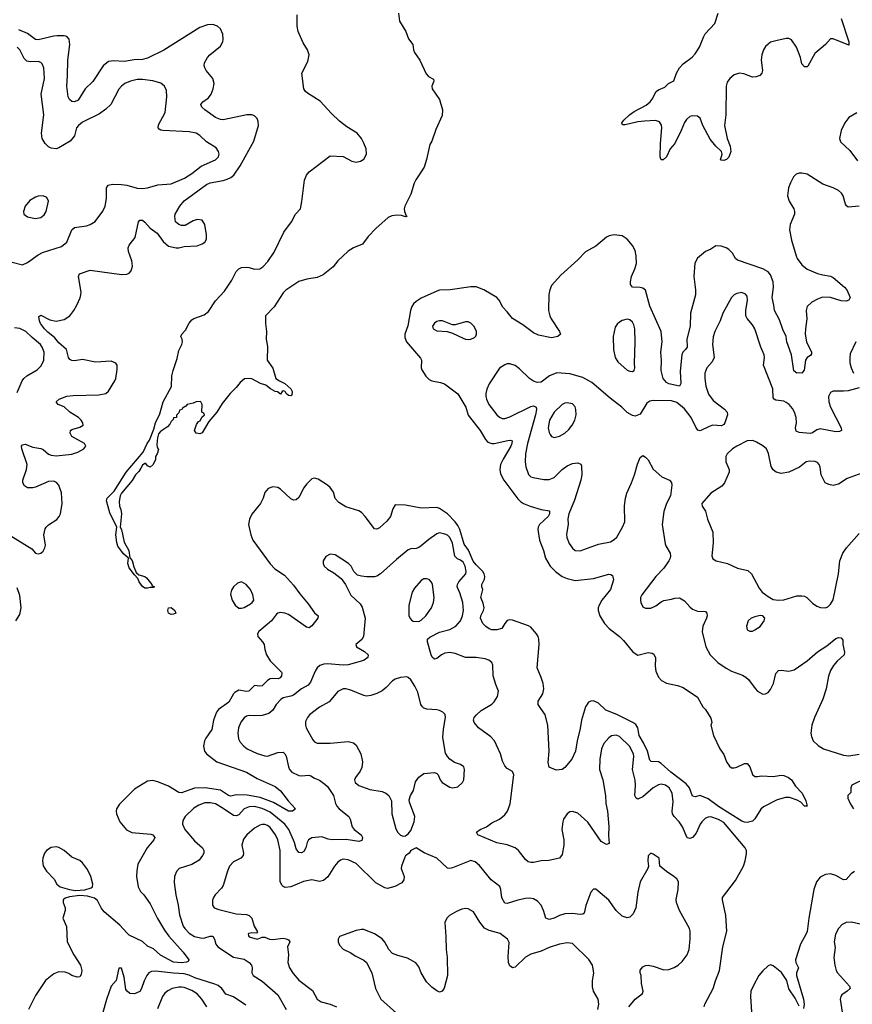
# Model space of a CAD drawing. Header units: inches. Extents: x 1771504 to 1971212, y 471788 to 643615.
# Tile 416 of 587: x 1841369 to 1847757, y 610810 to 618360. Entities that reach past the tile are written whole.
import ezdxf

# ---------------------------------------------------------------- set-up
doc = ezdxf.new("R2010")
doc.units = ezdxf.units.IN
doc.header["$MEASUREMENT"] = 0
doc.layers.add('B8641', color=7, linetype='Continuous')

msp = doc.modelspace()

# ---------------------------------------------------------------- linework, layer by layer
at = {"layer": 'B8641', "color": 5}
for points, elevation in [([(1844274.7, 618410), (1844284, 618350), (1844330.9, 618270), (1844352.4, 618212.4), (1844386, 618170), (1844390.1, 618130), (1844398.8, 618110), (1844438.9, 618050), (1844486.2, 617946.2), (1844504.6, 617924.6), (1844543.8, 617903.8), (1844546.4, 617890), (1844531.7, 617850), (1844534.5, 617830), (1844590, 617747.9), (1844612.7, 617670), (1844610, 617624.7), (1844562.2, 617517.8), (1844530.4, 617429.6), (1844515.4, 617404.6), (1844490, 617288.3), (1844470.8, 617230), (1844406.8, 617133.2), (1844394.4, 617105.6), (1844370, 617022.9), (1844323.3, 616930), (1844317.5, 616910), (1844320.8, 616890), (1844335.1, 616855.1), (1844342, 616850), (1844330, 616847.5), (1844298.3, 616858.3), (1844262.5, 616862.5), (1844223.4, 616856.6), (1844196.7, 616843.3), (1844101.5, 616758.5), (1844043.1, 616696.9), (1843999.9, 616640.1), (1843930, 616611.5), (1843890, 616584.2), (1843810.8, 616510), (1843774, 616466), (1843696.7, 616403.3), (1843650, 616383.2), (1843570.6, 616370), (1843510, 616351.5), (1843410, 616285.7), (1843390, 616264.8), (1843320.3, 616159.7), (1843254.3, 616090), (1843254.5, 616030), (1843263, 615970), (1843260.7, 615910), (1843270, 615854), (1843267.7, 615750), (1843310, 615687.3), (1843334.8, 615610), (1843361, 615590), (1843402.8, 615570), (1843450, 615530.4), (1843459.3, 615510), (1843458, 615482), (1843450, 615475.3), (1843430, 615479), (1843412.9, 615492.9), (1843406, 615510), (1843390, 615515.3), (1843382, 615510), (1843370, 615489.2), (1843346.3, 615506.3), (1843330, 615509.5), (1843293.2, 615530), (1843257.2, 615557.2), (1843215.3, 615570), (1843150, 615605.1), (1843130, 615609.7), (1843094.7, 615605.3), (1843061.4, 615578.6), (1843030, 615539.3), (1842984.9, 615495.1), (1842923, 615417), (1842882.6, 615350), (1842819.8, 615280.2), (1842770, 615193.2), (1842750, 615184.8), (1842722.7, 615190), (1842709, 615211), (1842724.7, 615255.3), (1842742, 615278), (1842754.6, 615285.4), (1842767.3, 615312.7), (1842786, 615330), (1842782, 615342), (1842766, 615350), (1842768, 615410), (1842758, 615430), (1842752.3, 615432.3), (1842722, 615430), (1842701, 615419), (1842654, 615410), (1842643.6, 615396.4), (1842618, 615382), (1842614, 615370), (1842594, 615366), (1842590, 615346), (1842572.7, 615327.3), (1842571.1, 615308.9), (1842550, 615306), (1842546.4, 615293.6), (1842530, 615278), (1842521, 615259), (1842502.4, 615237.6), (1842450, 615202.5), (1842435, 615185), (1842425.8, 615154.2), (1842421.5, 615101.5), (1842423.4, 615083.4), (1842434.8, 615065.2), (1842424.7, 615030), (1842412, 615010), (1842411.1, 614988.9), (1842392, 614950), (1842370, 614928), (1842350, 614938), (1842336, 614956), (1842330, 614957.2), (1842310, 614945.2), (1842299.3, 614920.7), (1842283.4, 614896.6), (1842257, 614870), (1842233.1, 614826.9), (1842150, 614729.3), (1842140.3, 614710), (1842133.3, 614666.7), (1842135.2, 614630), (1842144.5, 614604.5), (1842149.1, 614570), (1842140.7, 614470), (1842150.4, 614450.4), (1842170, 614354.8), (1842207.2, 614290), (1842213.2, 614233.2), (1842232.7, 614212.7), (1842244.9, 614164.9), (1842262.4, 614122.4), (1842282.6, 614102.6), (1842330.3, 614090.3), (1842341.4, 614081.4), (1842382, 614030), (1842382.5, 614022.5), (1842402, 614010), (1842394, 614006), (1842370, 614007.3), (1842350, 614000.7), (1842330, 614001.6), (1842310, 614014.5), (1842285.7, 614050), (1842275.6, 614075.6), (1842250, 614102.7), (1842210, 614158), (1842198, 614190), (1842204, 614230), (1842164.2, 614264.2), (1842122, 614322), (1842113.7, 614350), (1842107.1, 614410), (1842114, 614470), (1842060, 614580), (1842034.3, 614670), (1842041.3, 614690), (1842094.4, 614745.6), (1842186.5, 614890), (1842316.7, 615043.3), (1842347.1, 615110), (1842364.4, 615135.6), (1842398.4, 615221.6), (1842410, 615268), (1842443, 615337), (1842470.8, 615429.2), (1842532.5, 615547.5), (1842537.2, 615630), (1842546.3, 615670), (1842578, 615762), (1842590, 615822.8), (1842614, 615870), (1842619, 615890), (1842615.3, 615910), (1842604, 615930), (1842614, 615950), (1842641.6, 615978.4), (1842670, 616034), (1842690, 616059.3), (1842703.7, 616070), (1842783.2, 616096.8), (1842818.5, 616121.5), (1842870, 616203.6), (1842940.7, 616279.3), (1842995.9, 616364.1), (1843029.4, 616430), (1843050, 616450.6), (1843070, 616459.1), (1843110, 616462), (1843130, 616460.7), (1843170, 616446.4), (1843210, 616450.2), (1843235, 616465), (1843272.9, 616507.1), (1843321.4, 616578.6), (1843395.8, 616730), (1843455.3, 616810), (1843484.2, 616870), (1843522, 616910), (1843534.5, 616965.5), (1843554.2, 617130), (1843570, 617168.2), (1843590, 617193.1), (1843750, 617316.4), (1843850, 617311.1), (1843916.2, 617276.2), (1843950, 617267.6), (1843984.5, 617275.5), (1844009.6, 617290), (1844030.8, 617330), (1844026.3, 617370), (1844010, 617412.7), (1843990, 617449.5), (1843958.7, 617490), (1843879.8, 617539.8), (1843822.8, 617582.8), (1843760, 617640), (1843675.3, 617735.3), (1843576.8, 617796.8), (1843561.6, 617810), (1843550, 617829.3), (1843534.5, 617950), (1843579.9, 618040.1), (1843588.8, 618090), (1843575.8, 618130), (1843544.2, 618184.2), (1843505.7, 618270), (1843498.7, 618310), (1843497.8, 618397.8)], 380), ([(1847671.6, 618370), (1847730.4, 618189.6), (1847730, 618164), (1847610, 618214.5), (1847590, 618212.7), (1847550.3, 618169.7), (1847470, 618100.9), (1847415.6, 618004.4), (1847410, 617999.3), (1847390, 617999), (1847370, 618022), (1847359.7, 618070), (1847328.5, 618148.5), (1847290, 618206), (1847270, 618216), (1847250, 618217.2), (1847170, 618199.5), (1847130, 618187), (1847110, 618174), (1847090, 618155.1), (1847074.4, 618130), (1847061.6, 618090), (1847057.1, 618050), (1847066.8, 617970), (1847062.8, 617950), (1847047.9, 617932.1), (1847018, 617922), (1846990, 617920.7), (1846925.5, 617945.5), (1846890, 617951.1), (1846850, 617936.9), (1846817.6, 617910), (1846797.4, 617882.6), (1846788, 617850), (1846785.4, 617630), (1846775.6, 617550), (1846796.5, 617450), (1846818.4, 617390), (1846823.6, 617350), (1846810, 617305.2), (1846790.5, 617289.5), (1846770, 617281.2), (1846750, 617282), (1846746.6, 617286.6), (1846757.2, 617330), (1846753.2, 617350), (1846710, 617389.6), (1846665.2, 617445.2), (1846609.7, 617550), (1846590, 617604), (1846570, 617620.9), (1846530, 617623.6), (1846510, 617617.6), (1846484.4, 617595.6), (1846468.1, 617571.9), (1846444.2, 617510), (1846395.2, 617410), (1846360.3, 617370), (1846330, 617309.3), (1846306.3, 617286.3), (1846290, 617285.2), (1846281.6, 617310), (1846284, 617410), (1846294.5, 617530), (1846291.8, 617551.8), (1846276.2, 617576.2), (1846246.8, 617586.8), (1846163.1, 617583.1), (1846110, 617577.2), (1846012.9, 617552.9), (1845994.6, 617554.6), (1845989.3, 617570), (1846003.7, 617590), (1846046.6, 617630), (1846083, 617657), (1846174.1, 617705.9), (1846206, 617730), (1846221.3, 617750), (1846251.2, 617808.8), (1846270, 617821.6), (1846318, 617842), (1846345.2, 617870), (1846387.7, 617892.3), (1846408, 617950), (1846429.8, 617990.2), (1846457.8, 618022.2), (1846527.8, 618072.2), (1846550, 618098.4), (1846583.1, 618150), (1846613.9, 618226.1), (1846628.8, 618251.2), (1846700.7, 618330), (1846726.3, 618410)], 380), ([(1841301.4, 614401.4), (1841462, 614302), (1841490, 614270.4), (1841510, 614264.2), (1841530, 614270.3), (1841550, 614284.9), (1841562.7, 614310), (1841566.4, 614330), (1841554.5, 614410), (1841564.1, 614455.9), (1841571.4, 614470), (1841590, 614487.2), (1841652.9, 614527.1), (1841672.1, 614550), (1841681.2, 614570), (1841695.4, 614650), (1841690, 614733.2), (1841669.8, 614790), (1841651.7, 614811.7), (1841630, 614822.2), (1841590, 614820.2), (1841490, 614774.6), (1841470, 614769.9), (1841430, 614769.8), (1841406, 614786), (1841394, 614810), (1841393.7, 614830), (1841420.4, 614910), (1841425.6, 614950), (1841384.4, 615070), (1841383, 615090), (1841390, 615100.5), (1841410, 615105.3), (1841470, 615082.2), (1841531.8, 615071.8), (1841550, 615064), (1841590, 615029.4), (1841610, 615021.6), (1841650, 615016.8), (1841770, 615028.2), (1841816.3, 615043.7), (1841861.3, 615070), (1841877.6, 615090), (1841866.9, 615110), (1841770, 615164), (1841755.3, 615190), (1841759.6, 615210), (1841770, 615218), (1841830, 615234.9), (1841857, 615250), (1841852.8, 615270), (1841841.1, 615290), (1841819.7, 615310), (1841754.3, 615350), (1841710, 615391.2), (1841665.2, 615410), (1841649.3, 615430), (1841672.3, 615450), (1841730, 615472.6), (1841778.5, 615478.5), (1841975.3, 615484.7), (1842030, 615494.8), (1842050, 615511), (1842099.5, 615590), (1842107, 615610), (1842118, 615678), (1842117.2, 615710), (1842106.8, 615726.8), (1842070, 615742.9), (1841950, 615735.1), (1841850, 615753.6), (1841790, 615744.6), (1841770, 615746.3), (1841754.2, 615754.2), (1841742.9, 615770), (1841727, 615830), (1841670, 615882.9), (1841639.8, 615919.8), (1841583.9, 615963.9), (1841560.5, 615990), (1841529.1, 616030), (1841520.3, 616050), (1841514.8, 616085.2), (1841530, 616095.8), (1841599.7, 616059.7), (1841650, 616049.4), (1841710, 616061.5), (1841754, 616090), (1841785.6, 616130), (1841807.8, 616170), (1841833.4, 616226.6), (1841838.9, 616250), (1841841.1, 616270), (1841820.4, 616390), (1841827.7, 616412.3), (1841910, 616440.3), (1842150, 616406.4), (1842190, 616408.4), (1842210, 616415.5), (1842225.3, 616434.7), (1842233.5, 616470), (1842229.7, 616510.3), (1842202.8, 616582.8), (1842201, 616610), (1842210, 616630.4), (1842254.3, 616690), (1842280.5, 616810), (1842290, 616823), (1842310, 616823.7), (1842330, 616807.2), (1842370, 616760.9), (1842423.6, 616723.6), (1842470, 616660.7), (1842510, 616624), (1842570, 616610.8), (1842590, 616610.8), (1842630, 616620.7), (1842730, 616627.3), (1842770, 616640.5), (1842790, 616653.4), (1842802.3, 616677.7), (1842802.6, 616710), (1842789.6, 616789.6), (1842770, 616824), (1842730, 616829.2), (1842701.1, 616818.9), (1842637.3, 616782.7), (1842610, 616781.2), (1842589.5, 616789.5), (1842565.2, 616810), (1842558, 616850), (1842562.9, 616870), (1842597.6, 616930), (1842630, 616972.2), (1842802.8, 617097.2), (1842830, 617110.1), (1842930, 617128.5), (1842961.4, 617138.6), (1842989.1, 617150.9), (1843011.8, 617168.2), (1843059.6, 617240.4), (1843164.6, 617430), (1843199.8, 617550), (1843198.9, 617578.9), (1843190, 617602.9), (1843170, 617622.4), (1843150, 617631.8), (1843111.6, 617631.6), (1842930, 617592.9), (1842910, 617594), (1842870, 617611.1), (1842789.6, 617670), (1842767.3, 617690), (1842761.7, 617701.7), (1842758.7, 617710), (1842773, 617730), (1842817.6, 617762.4), (1842837.7, 617790), (1842853.7, 617830), (1842860.4, 617870), (1842850.6, 617910.6), (1842800.4, 617970), (1842788.6, 617990), (1842784.5, 618010), (1842787.8, 618030), (1842809.8, 618070), (1842827.6, 618090), (1842910, 618157.6), (1842927.3, 618190), (1842930.9, 618210), (1842928.4, 618250), (1842909.7, 618290), (1842885.6, 618310), (1842850, 618324.5), (1842810, 618321.2), (1842750, 618299.3), (1842474.2, 618125.8), (1842350, 618065), (1842310, 618055.6), (1842247.7, 618052.3), (1842170, 618039.3), (1842090, 618045.1), (1842050, 618039.6), (1842010, 618005.6), (1841930, 617887.6), (1841872.4, 617830), (1841816.5, 617743.5), (1841790, 617731.6), (1841770, 617733.6), (1841750, 617749.5), (1841740.4, 617770), (1841730.6, 617850), (1841736.8, 617930), (1841737.9, 618050), (1841754.1, 618170), (1841749.7, 618210), (1841730, 618231.5), (1841710, 618235.8), (1841656.2, 618236.2), (1841630, 618234.2), (1841510, 618206.8), (1841490, 618208), (1841430, 618253.7), (1841363.1, 618283.1)], 420), ([(1841310, 616500.3), (1841390, 616479.3), (1841430, 616498.4), (1841510, 616556.9), (1841543.9, 616576.1), (1841690, 616620.8), (1841730, 616654.9), (1841770, 616748.2), (1841790, 616767.2), (1841881, 616779), (1841910.9, 616789.1), (1841947.7, 616812.3), (1842007.3, 616892.7), (1842025.1, 616930), (1842033.8, 616990), (1842034.8, 617070), (1842047.3, 617092.7), (1842080.9, 617099.1), (1842150, 617096.5), (1842190.9, 617090.9), (1842270, 617069.1), (1842310, 617066.2), (1842350, 617071), (1842430, 617093.1), (1842530, 617102.7), (1842634, 617146), (1842690, 617180.6), (1842762.1, 617237.9), (1842870, 617286.2), (1842894.8, 617310), (1842899.8, 617330), (1842895.3, 617350), (1842876.9, 617376.9), (1842803.3, 617423.3), (1842750, 617472.8), (1842722.7, 617490), (1842670, 617499.8), (1842468, 617510), (1842452.2, 617512.2), (1842440, 617520), (1842431.5, 617530), (1842433.6, 617553.6), (1842484.2, 617650), (1842497.7, 617770), (1842496.4, 617816.4), (1842479.5, 617850), (1842452.4, 617872.4), (1842390, 617891.1), (1842310, 617901.5), (1842270, 617901), (1842218.8, 617890), (1842176.3, 617870), (1842150, 617851.3), (1842130, 617826.6), (1842068.9, 617710), (1842030, 617673.5), (1841981.7, 617638.3), (1841850, 617573.5), (1841820.3, 617550), (1841805.2, 617530), (1841788.9, 617470), (1841755.3, 617430), (1841670, 617376.9), (1841650, 617371.2), (1841610, 617375.8), (1841590, 617386.3), (1841564.2, 617410), (1841541.6, 617450), (1841537.6, 617470), (1841536.2, 617490), (1841555.1, 617630), (1841533.5, 617790), (1841559.8, 617910), (1841555.1, 617990), (1841540.8, 618020.8), (1841530, 618032.8), (1841510, 618039.1), (1841450, 618037.3), (1841423.5, 618043.5), (1841403.9, 618063.9), (1841370.3, 618130.3), (1841350, 618149.8)], 440), ([(1847790, 617646), (1847730.5, 617610), (1847698.7, 617570), (1847670.5, 617510.5), (1847657.6, 617450), (1847664.8, 617424.8), (1847738.5, 617358.5), (1847797, 617277)], 420), ([(1847810, 616929.7), (1847724, 616924), (1847712.1, 616932.1), (1847705, 616945), (1847686.4, 617010), (1847673.5, 617030), (1847651.2, 617050), (1847610, 617070.8), (1847530, 617099.8), (1847410, 617175.4), (1847370, 617184), (1847350, 617183), (1847325.2, 617174.8), (1847304.2, 617155.8), (1847281.1, 617110), (1847266.3, 617070), (1847260.3, 617010), (1847272, 616970), (1847307.4, 616910), (1847314, 616890), (1847312.6, 616870), (1847278.6, 616790), (1847275.9, 616750), (1847290.9, 616670.9), (1847324.8, 616550), (1847334.6, 616530), (1847370, 616480.7), (1847410, 616447.3), (1847490, 616414.1), (1847530, 616403), (1847590, 616394.7), (1847610, 616383.6), (1847697, 616310), (1847714, 616290), (1847739.1, 616230), (1847730.6, 616210), (1847710, 616201.3), (1847670, 616203.5), (1847590, 616230.7), (1847528.6, 616231.4), (1847490, 616217.7), (1847446.3, 616193.7), (1847410, 616160.9), (1847401.5, 616130), (1847406.8, 616066.8), (1847396.2, 615990), (1847395.8, 615950), (1847404.9, 615890), (1847442.6, 615810), (1847443, 615797), (1847435.2, 615784.8), (1847409.1, 615770.9), (1847396.5, 615750), (1847388, 615672), (1847370.5, 615649.5), (1847350, 615652.7), (1847330, 615649.6), (1847308.4, 615668.4), (1847289.8, 615790), (1847254.8, 615890), (1847248.9, 615930), (1847223.7, 615983.7), (1847198.6, 616058.6), (1847159.4, 616130), (1847155.7, 616170), (1847140.6, 616230), (1847151, 616310), (1847149.9, 616349.9), (1847130, 616403.5), (1847110, 616426.2), (1847070, 616449.8), (1846876.3, 616516.3), (1846860.3, 616530), (1846836.8, 616570), (1846810, 616598.8), (1846790, 616610.8), (1846750, 616624.2), (1846710, 616625.1), (1846670, 616599.7), (1846630, 616581.7), (1846570, 616531.1), (1846547.7, 616492.3), (1846540.2, 616390), (1846553.1, 616290), (1846553.4, 616250), (1846514.9, 616110), (1846512.4, 616010), (1846487.2, 615910), (1846490.2, 615850), (1846478, 615830), (1846456.5, 615810), (1846449.3, 615790), (1846435.2, 615664.8), (1846440.2, 615570), (1846430.2, 615549.8), (1846350, 615569.2), (1846330, 615578.6), (1846305.6, 615610), (1846290.6, 615670.6), (1846291.6, 615750), (1846287.1, 615810), (1846296.6, 615890), (1846289.4, 615970), (1846202.3, 616162.3), (1846170, 616285.1), (1846150, 616301), (1846130, 616307.6), (1846070, 616309.8), (1846055.3, 616330), (1846054, 616350), (1846061.4, 616390), (1846087.8, 616450), (1846099.8, 616490), (1846099.3, 616550), (1846089.8, 616590), (1846069.8, 616630), (1846030, 616678), (1845990, 616703), (1845930, 616711.8), (1845890, 616703.6), (1845870, 616691.6), (1845790, 616623), (1845710, 616580.5), (1845650, 616518.4), (1845519.9, 616400.1), (1845450, 616321.2), (1845436.4, 616290), (1845427.5, 616252.5), (1845427, 616130), (1845435.3, 616090), (1845445.7, 616065.7), (1845510.9, 615969.1), (1845517.3, 615950), (1845498, 615930), (1845450, 615921.3), (1845350, 615941.5), (1845310, 615958.7), (1845230, 616021.1), (1845149.8, 616069.8), (1845110, 616120.5), (1845074.9, 616154.9), (1845048.4, 616210), (1845029.7, 616230), (1844930, 616289.8), (1844870, 616310.9), (1844830, 616312.6), (1844670.3, 616289.7), (1844590, 616285.4), (1844570, 616279.7), (1844450, 616225.1), (1844410, 616199.6), (1844390, 616180.5), (1844378.3, 616161.7), (1844366.8, 616130), (1844346.1, 616013.9), (1844323.6, 615950), (1844323.4, 615923.4), (1844335.5, 615890), (1844444.7, 615764.7), (1844451.1, 615750), (1844450.2, 615690.2), (1844454.5, 615674.5), (1844485.4, 615625.5), (1844510, 615601.3), (1844530, 615590.3), (1844598, 615578), (1844627.7, 615567.7), (1844730, 615491.8), (1844791.1, 615390), (1844810, 615328.7), (1844902, 615210), (1844941.9, 615141.9), (1844961.1, 615121.1), (1844990, 615110.2), (1845010, 615109.4), (1845112.8, 615132.8), (1845135.2, 615135.2), (1845147.3, 615130), (1845145.8, 615110), (1845137.4, 615090), (1845077.5, 614990), (1845058.4, 614950), (1845051.3, 614910), (1845057.3, 614877.3), (1845083.2, 614830), (1845190, 614685.2), (1845210, 614664.9), (1845234, 614650), (1845286, 614630), (1845370, 614604.2), (1845432.8, 614592.8), (1845433.4, 614570), (1845422.3, 614550), (1845356.5, 614490), (1845346.7, 614470), (1845345.2, 614450), (1845357.6, 614370), (1845388.3, 614290), (1845402.6, 614230), (1845439.1, 614170), (1845479.6, 614130), (1845530, 614091.2), (1845570, 614075.6), (1845630, 614060.7), (1845770, 614074.4), (1845887.9, 614107.9), (1845905.2, 614105.2), (1845917.1, 614097.1), (1845924.9, 614064.9), (1845902.4, 613990), (1845835.8, 613910), (1845813.4, 613870), (1845807.3, 613850), (1845807.7, 613830), (1845820.5, 613790), (1845856.3, 613730), (1845891.7, 613691.7), (1845970.3, 613630.3), (1846000.7, 613600.7), (1846070, 613516), (1846090, 613498.8), (1846110, 613487.7), (1846190, 613507.7), (1846222, 613502), (1846234.4, 613494.4), (1846246, 613466), (1846242.9, 613402.9), (1846250, 613364.7), (1846270, 613318.8), (1846292.1, 613292.1), (1846330, 613272.7), (1846414.6, 613254.6), (1846459.1, 613239.1), (1846570, 613164.7), (1846610.5, 613090.5), (1846630, 613071), (1846670, 613004.7), (1846678.8, 612970), (1846671.3, 612950), (1846691, 612870), (1846741, 612770), (1846770, 612724.7), (1846790.7, 612670), (1846815.2, 612635.2), (1846830, 612624), (1846850, 612622), (1846870, 612627.3), (1846930, 612657.3), (1846950, 612656), (1846971, 612630), (1846991.1, 612571.1), (1847010, 612558), (1847030, 612556), (1847059, 612561), (1847150, 612557.3), (1847210, 612567.3), (1847230, 612564.9), (1847266, 612550), (1847290.8, 612530), (1847321.6, 612481.6), (1847370.8, 612430), (1847398.8, 612370), (1847410, 612328), (1847390, 612329.4), (1847360.5, 612360.5), (1847334.5, 612374.5), (1847274.9, 612394.9), (1847243.7, 612396.3), (1847180.9, 612379.1), (1847075.5, 612324.5), (1847054.2, 612305.8), (1847010, 612232.3), (1846990, 612214), (1846950, 612204.4), (1846930, 612206.4), (1846910, 612214.8), (1846730, 612326.2), (1846650, 612385.6), (1846590, 612409.8), (1846550, 612400.4), (1846530, 612406), (1846506.3, 612470), (1846480.7, 612500.7), (1846363.2, 612590), (1846290, 612657), (1846269.3, 612669.3), (1846212.9, 612672.9), (1846202.6, 612682.6), (1846185.5, 612750), (1846154.9, 612814.9), (1846121.3, 612870), (1846109.9, 612930), (1846094.9, 612954.9), (1846073.5, 612970), (1845951.3, 613031.3), (1845866, 613066), (1845810, 613118), (1845770, 613137.2), (1845750, 613135.4), (1845733, 613127), (1845710.1, 613089.9), (1845678.5, 612990), (1845670, 612924), (1845645.2, 612830), (1845632.7, 612750), (1845603.7, 612690), (1845550, 612626), (1845530, 612609.3), (1845485.6, 612605.6), (1845430, 612629), (1845422.9, 612662.9), (1845429.7, 612750), (1845420.4, 612950), (1845399.1, 613030), (1845346.3, 613110), (1845346.7, 613133.3), (1845382.6, 613190), (1845390.8, 613230), (1845384.6, 613270), (1845370, 613317), (1845339.4, 613390), (1845353.7, 613570), (1845351.7, 613610), (1845345.7, 613630), (1845334, 613650), (1845290, 613700.8), (1845273.4, 613713.4), (1845150, 613754.4), (1845130, 613757.3), (1845110, 613751.9), (1845090.2, 613730), (1845067.3, 613692.7), (1845030, 613680.3), (1844990, 613682.1), (1844970, 613689.9), (1844946.2, 613706.2), (1844923.2, 613730), (1844903.7, 613770), (1844906.1, 613790), (1844926.7, 613830), (1844931.6, 613850), (1844925, 613885), (1844907.6, 613930), (1844923.2, 613990), (1844914.6, 614010), (1844914.6, 614030), (1844935.2, 614070), (1844936.7, 614090), (1844931.9, 614110), (1844922.5, 614130), (1844870, 614178.8), (1844848.1, 614208.1), (1844812.3, 614292.3), (1844778.3, 614338.3), (1844745.8, 614450), (1844730, 614482.2), (1844710, 614509.2), (1844650, 614569.8), (1844590, 614611.1), (1844570, 614619.7), (1844450, 614614.5), (1844330, 614638.4), (1844250, 614639.3), (1844230.7, 614610), (1844212.7, 614550), (1844186.4, 614513.6), (1844130, 614463.5), (1844110, 614454.7), (1844090, 614456.2), (1844020.5, 614550), (1843990, 614582.4), (1843970, 614593.7), (1843870, 614625.1), (1843816.8, 614656.8), (1843789.8, 614689.8), (1843776.3, 614736.3), (1843750, 614774), (1843730.9, 614790.9), (1843657.7, 614837.7), (1843630, 614844.5), (1843610, 614838.4), (1843570, 614799.6), (1843548.9, 614770), (1843510, 614696), (1843490, 614678), (1843470, 614677), (1843450, 614687.3), (1843370, 614760.7), (1843350, 614773.6), (1843310, 614778.4), (1843274.2, 614765.8), (1843250, 614734), (1843237.1, 614690), (1843217.1, 614650), (1843150.3, 614569.7), (1843132.2, 614530), (1843125.3, 614490), (1843141.7, 614410), (1843158, 614370), (1843290, 614186.7), (1843327, 614150), (1843401.2, 614101.2), (1843470, 614024.4), (1843517, 613957), (1843581.8, 613881.8), (1843630, 613812.2), (1843658.8, 613790), (1843657.3, 613770), (1843610, 613712.7), (1843590, 613696), (1843570, 613700.7), (1843430, 613798), (1843404, 613810), (1843366.6, 613813.4), (1843350.3, 613809.7), (1843338.7, 613801.3), (1843300.4, 613750), (1843203.1, 613670), (1843192.4, 613650), (1843194.9, 613630), (1843232.4, 613590), (1843244.9, 613570), (1843250.3, 613529.7), (1843262.4, 613490), (1843290, 613444.7), (1843377.4, 613357.4), (1843381.3, 613350), (1843378.4, 613330), (1843367.6, 613312.4), (1843353.1, 613306.9), (1843310, 613309.2), (1843290, 613305.7), (1843270, 613292), (1843230, 613252.4), (1843210, 613249.7), (1843170, 613255.1), (1843128.1, 613211.9), (1843110, 613207.7), (1843050, 613217.8), (1843019, 613201), (1843008.4, 613190), (1842973.3, 613126.7), (1842895.2, 613070), (1842878.6, 613050), (1842855.5, 612990), (1842843.6, 612916.4), (1842797.7, 612850), (1842788, 612830), (1842778.5, 612790), (1842785.8, 612750), (1842801.5, 612730), (1842882.3, 612670), (1843110, 612590.1), (1843190, 612541.6), (1843330, 612481.3), (1843370, 612446.4), (1843429.2, 612369.2), (1843486, 612310), (1843462, 612290), (1843430, 612291.1), (1843316.9, 612356.9), (1843214.7, 612394.7), (1843114.7, 612414.7), (1843030, 612415.5), (1842990, 612407.1), (1842970, 612411.8), (1842910, 612450.8), (1842790.7, 612469.3), (1842710, 612466.4), (1842610, 612432.7), (1842590, 612433.8), (1842510, 612481.8), (1842430, 612516), (1842390, 612526.9), (1842350, 612522), (1842250, 612459.6), (1842135.6, 612344.4), (1842111.6, 612310), (1842109, 612290), (1842112.9, 612270), (1842136.1, 612210), (1842188.4, 612148.4), (1842230, 612128), (1842375.5, 612115.5), (1842390.6, 612110), (1842405.5, 612090), (1842398, 612070), (1842345.7, 612010), (1842274.8, 611885.2), (1842266.5, 611833.5), (1842265.8, 611790), (1842278.8, 611710), (1842295.9, 611675.9), (1842321.1, 611650), (1842370, 611579.3), (1842427.2, 611467.2), (1842479.4, 611379.4), (1842513.3, 611333.4), (1842624, 611210), (1842667.3, 611150), (1842660.7, 611139.3), (1842648.1, 611131.9), (1842610, 611127.5), (1842550, 611132.1), (1842450, 611187.2), (1842394.9, 611234.9), (1842350, 611255.1), (1842311.4, 611291.4), (1842210, 611340.7), (1842190, 611357.2), (1842137.2, 611417.2), (1842018.3, 611518.3), (1841993.6, 611550), (1841965.5, 611605.5), (1841943.6, 611623.6), (1841890, 611639.1), (1841830, 611645.2), (1841750, 611634.5), (1841717.1, 611622.9), (1841702.7, 611610), (1841703.2, 611590), (1841717.6, 611550), (1841718.3, 611530), (1841698.7, 611470), (1841727.1, 611407.1), (1841733.7, 611290), (1841784.7, 611190), (1841835.5, 611110), (1841846.3, 611070), (1841841.3, 611038.7), (1841830, 611021.2), (1841810, 611018), (1841770, 611029.5), (1841745.9, 611045.9), (1841716.6, 611056.6), (1841670, 611057.7), (1841630, 611044.7), (1841567.8, 610992.2), (1841490, 610876.2), (1841437.3, 610770)], 420), ([(1847810, 615536.3), (1847725.7, 615514.3), (1847690, 615510.8), (1847610, 615512.8), (1847590, 615502), (1847574.6, 615470), (1847577.2, 615430), (1847588.7, 615390), (1847671.5, 615230), (1847672.7, 615210), (1847658, 615202), (1847630, 615201), (1847510, 615222.3), (1847485.6, 615214.4), (1847450, 615191.2), (1847432.3, 615187.7), (1847350, 615195.4), (1847324.8, 615204.8), (1847321, 615230), (1847328, 615270), (1847325.8, 615310), (1847314, 615350), (1847298.1, 615378.1), (1847270.9, 615410), (1847250, 615425.6), (1847230, 615434.8), (1847170, 615441.7), (1847156.2, 615450), (1847150, 615461.2), (1847147.1, 615530), (1847074.5, 615710), (1847081.8, 615770), (1847079.3, 615790), (1847053.5, 615850), (1847008.6, 615990), (1846990, 616020.5), (1846948.9, 616068.9), (1846940.4, 616090), (1846939.2, 616130), (1846952.1, 616210), (1846950, 616239), (1846936.8, 616256.8), (1846910, 616267.6), (1846870, 616261.6), (1846850, 616249.6), (1846830.4, 616230), (1846764.4, 616110), (1846743.1, 616050), (1846701.6, 615970), (1846689.1, 615929.1), (1846682.8, 615870), (1846697.4, 615770), (1846682.3, 615737.7), (1846641.7, 615690), (1846626.3, 615650), (1846624.7, 615610), (1846632.4, 615550), (1846652.7, 615490), (1846690, 615440.3), (1846774.9, 615374.9), (1846797.4, 615350), (1846800.3, 615330), (1846778.9, 615270), (1846770, 615256.4), (1846752.9, 615247.1), (1846686.8, 615250), (1846658.4, 615241.6), (1846590, 615208.2), (1846572.7, 615212.7), (1846554.9, 615234.9), (1846519.3, 615310), (1846470, 615376.8), (1846410, 615424.5), (1846370, 615436.8), (1846230, 615439.7), (1846204.2, 615435.8), (1846181.4, 615418.6), (1846130, 615335.3), (1846090, 615319), (1846070, 615324), (1846030, 615349.2), (1845989.3, 615390), (1845898.2, 615458.2), (1845758.7, 615578.7), (1845690, 615617.8), (1845590, 615644.5), (1845490, 615652.3), (1845433.4, 615630), (1845370, 615579.5), (1845338, 615578), (1845310, 615589.5), (1845279.3, 615610), (1845204, 615684), (1845170, 615707.3), (1845130, 615720.7), (1845110, 615720.7), (1845090, 615714.5), (1845050, 615687), (1844971.9, 615568.1), (1844952.7, 615527.3), (1844945.1, 615494.9), (1844944.7, 615470), (1844949.5, 615449.5), (1844969.2, 615410), (1845028.9, 615330), (1845050, 615311.7), (1845070, 615302.7), (1845090, 615302.4), (1845130, 615314.7), (1845290, 615395.3), (1845310, 615399.3), (1845330.3, 615390.3), (1845332.6, 615370), (1845325, 615330), (1845265.4, 615110), (1845248.1, 615030), (1845247.3, 614970), (1845252.3, 614932.3), (1845271.5, 614871.5), (1845290, 614855.8), (1845309.1, 614849.1), (1845390, 614835.3), (1845430, 614834), (1845470, 614850.4), (1845531.8, 614910), (1845570, 614938), (1845610, 614958), (1845650, 614963), (1845672.8, 614952.8), (1845679.9, 614939.9), (1845681.3, 614870), (1845673.1, 614830), (1845625.4, 614674.6), (1845582.4, 614570), (1845573.5, 614533.5), (1845577, 614490), (1845564, 614416), (1845566.5, 614390), (1845584.8, 614344.8), (1845610, 614308), (1845630.4, 614290.4), (1845670, 614286.4), (1845810, 614337.6), (1845902.7, 614357.3), (1845930, 614373), (1845950, 614393), (1845994.8, 614470), (1846012.1, 614510), (1846007.9, 614632.1), (1846015.6, 614690), (1846026.9, 614730), (1846063.1, 614810), (1846085.7, 614870), (1846108.6, 614951.4), (1846130, 615002), (1846150, 615018), (1846170, 615006), (1846190, 614984.7), (1846230, 614914.8), (1846296, 614856), (1846354, 614830), (1846370.3, 614810.3), (1846371.7, 614791.7), (1846360.8, 614710), (1846330, 614649.6), (1846310.2, 614590), (1846298.2, 614490), (1846320.2, 614340.2), (1846324.9, 614324.9), (1846358.4, 614270), (1846362, 614250), (1846358.7, 614230), (1846350, 614209.4), (1846310, 614153.2), (1846250, 614089.3), (1846143.1, 613950), (1846132.7, 613930), (1846130.4, 613910), (1846134.4, 613890), (1846150, 613857.3), (1846170, 613846.7), (1846210, 613848.4), (1846250, 613865.5), (1846290, 613897.3), (1846310, 613907.7), (1846370, 613915.5), (1846394.9, 613925.1), (1846430, 613926), (1846470, 613904.6), (1846510, 613857.4), (1846530, 613840.8), (1846570, 613825.5), (1846630, 613823), (1846640.4, 613810), (1846642.3, 613790), (1846639, 613770), (1846610.2, 613710), (1846605.6, 613665.6), (1846633.4, 613550), (1846665.5, 613490), (1846726, 613430), (1846790, 613388.1), (1846830, 613364.7), (1846913.3, 613333.3), (1846938.9, 613318.9), (1846959.9, 613299.9), (1847010.4, 613230.4), (1847030, 613210.8), (1847070, 613188.2), (1847090, 613190.6), (1847110, 613200.5), (1847130, 613222.8), (1847151.1, 613268.9), (1847170, 613346), (1847189.2, 613370), (1847210, 613372.7), (1847270, 613363.8), (1847310, 613374.4), (1847410, 613444.2), (1847490, 613512.9), (1847560.9, 613559.1), (1847630, 613614.9), (1847650, 613622), (1847670, 613621), (1847683.5, 613603.5), (1847684.9, 613570), (1847696.3, 613510), (1847694, 613490), (1847639.4, 613440.6), (1847612.5, 613407.5), (1847590.3, 613370), (1847574.1, 613325.9), (1847555.2, 613230), (1847531.4, 613150), (1847465.7, 613010), (1847445.3, 612950), (1847439.3, 612890), (1847443.1, 612863.1), (1847457.3, 612830), (1847495.1, 612795.1), (1847536, 612770), (1847690, 612721.5), (1847730, 612716.5), (1847810, 612728.3)], 440), ([(1841350, 615500.7), (1841387.8, 615590), (1841400.7, 615610), (1841424.5, 615630), (1841504.1, 615675.9), (1841534.9, 615705.1), (1841554.6, 615750), (1841555.8, 615810), (1841541.8, 615850), (1841528.7, 615870), (1841463.6, 615923.6), (1841416.4, 615970), (1841370, 615993.5), (1841330, 615997)], 440), ([(1847782.6, 615890), (1847740.9, 615799.1), (1847736.5, 615770), (1847738.3, 615730), (1847747.9, 615690), (1847765.5, 615650)], 440), ([(1847830, 614882.9), (1847717.7, 614842.3), (1847650, 614798), (1847610, 614789.5), (1847575.9, 614795.9), (1847549.3, 614810), (1847518, 614870), (1847509.2, 614930), (1847501.2, 614950), (1847490, 614964), (1847471.9, 614971.9), (1847430, 614976), (1847402, 614970), (1847350.4, 614929.6), (1847270, 614889.7), (1847210, 614881.3), (1847171.2, 614891.2), (1847149.7, 614909.7), (1847134.2, 614934.1), (1847114.8, 615034.8), (1847098, 615070), (1847070, 615093.3), (1847021.7, 615121.7), (1846992.9, 615132.9), (1846950, 615129.6), (1846870.6, 615090), (1846838, 615070), (1846796.3, 615030), (1846787.3, 615010), (1846787.3, 614970), (1846810.7, 614910), (1846810.7, 614890), (1846777.3, 614810), (1846755.6, 614784.4), (1846670, 614729.4), (1846601, 614650), (1846604.7, 614630), (1846630, 614592), (1846644.9, 614530), (1846686.3, 614430), (1846690.3, 614349.7), (1846679.1, 614250), (1846686.6, 614226.6), (1846711.3, 614210), (1846798, 614190), (1846875.2, 614155.2), (1846955.6, 614135.6), (1846982, 614110), (1847041.2, 614001.2), (1847064.9, 613970), (1847110, 613936.3), (1847150, 613913.4), (1847188.2, 613908.2), (1847230, 613912.2), (1847330, 613941.6), (1847370, 613943), (1847390, 613939.1), (1847408.5, 613928.5), (1847450, 613886.8), (1847483.4, 613863.4), (1847513.2, 613853.2), (1847550, 613850.6), (1847570, 613857.3), (1847590, 613877.3), (1847610, 613911.3), (1847649.6, 614110), (1847662, 614210), (1847684.5, 614270), (1847712, 614310), (1847810, 614419.1)], 460), ([(1846620.7, 610790), (1846625.6, 610810), (1846689.7, 610930), (1846706.9, 610990), (1846737.7, 611070), (1846763.5, 611250), (1846794.3, 611370), (1846785.1, 611490), (1846759.5, 611610), (1846759.5, 611630), (1846859.7, 611760.3), (1846922, 611870), (1846935.3, 611910), (1846944.8, 611964.8), (1846943.7, 611990), (1846935.1, 612010), (1846770, 612203.1), (1846730, 612226.2), (1846670, 612248.6), (1846650, 612246), (1846630, 612236), (1846602.7, 612210), (1846588.9, 612191.1), (1846557.9, 612122.1), (1846530.7, 612089.3), (1846510, 612081.4), (1846490, 612086.6), (1846453.7, 612170), (1846427.2, 612210), (1846389.9, 612249.9), (1846377.7, 612270), (1846374.5, 612290), (1846381.4, 612361.4), (1846374, 612430), (1846350.9, 612470), (1846323.7, 612490), (1846290, 612498), (1846270, 612493.3), (1846230, 612470.9), (1846150, 612400.7), (1846110, 612383.5), (1846098, 612390), (1846087.2, 612410), (1846094.5, 612490), (1846091.7, 612528.3), (1846070.4, 612610), (1846081.6, 612710), (1846078.8, 612730), (1846048, 612790), (1845970, 612863.7), (1845945.8, 612874.2), (1845910, 612869.4), (1845887.7, 612852.3), (1845850, 612809.4), (1845831.5, 612768.5), (1845819.1, 612690), (1845817.6, 612610), (1845842.4, 612530), (1845864, 612410), (1845866.7, 612350), (1845877.6, 612290), (1845887.5, 612172.5), (1845885.3, 612105.3), (1845890, 612042), (1845870, 612036), (1845830, 612058), (1845726.3, 612206.3), (1845650, 612274.5), (1845610, 612288.3), (1845590, 612286), (1845570, 612271.6), (1845541.1, 612230), (1845534.6, 612210), (1845528.1, 612150), (1845542.4, 612070), (1845544, 612030), (1845530, 611959), (1845510, 611929.5), (1845427.2, 611912.8), (1845370, 611909.7), (1845310, 611896.3), (1845290, 611896.9), (1845270, 611903.6), (1845250, 611919.6), (1845195.8, 611990), (1845170.6, 612010.6), (1845110, 612033.1), (1845030, 612046.9), (1844884.5, 612110), (1844873.2, 612130), (1844901.2, 612150), (1844950, 612172), (1844990, 612200.3), (1845050, 612228.9), (1845090, 612263.7), (1845112.4, 612290), (1845131.9, 612348.1), (1845159.3, 612570), (1845150, 612595.3), (1845110, 612619), (1845090, 612639), (1845074, 612674), (1845058.3, 612730), (1845010.6, 612830.6), (1844982.2, 612862.2), (1844889.7, 612929.7), (1844855.1, 612970), (1844849.7, 612990), (1844856.3, 613010), (1844873.3, 613030), (1844910, 613062), (1844990, 613111.8), (1845009.7, 613130), (1845035.8, 613170), (1845043, 613210), (1845021.1, 613261.1), (1845000.4, 613330), (1844997.6, 613410), (1844991.2, 613431.2), (1844969.2, 613450), (1844939.5, 613459.5), (1844870.6, 613470.6), (1844790, 613469.4), (1844710, 613499.7), (1844670, 613507.7), (1844630, 613501.8), (1844606, 613490), (1844570, 613460.7), (1844550, 613456.8), (1844532.2, 613472.2), (1844524.5, 613490), (1844497.7, 613590), (1844497.8, 613610), (1844514.5, 613625.5), (1844590, 613663.2), (1844670, 613685.3), (1844715.5, 613710), (1844750, 613750.3), (1844766.5, 613790), (1844774.6, 613830), (1844768.9, 613891.1), (1844745.8, 613965.8), (1844725.5, 614010), (1844727.4, 614030), (1844737.3, 614050), (1844791.4, 614110), (1844794.9, 614130), (1844787.5, 614170), (1844770, 614201.4), (1844750, 614216.5), (1844726.7, 614226.6), (1844707, 614247), (1844690, 614345.1), (1844670, 614388.4), (1844650, 614406.4), (1844630, 614416.2), (1844590, 614424.5), (1844570, 614417.3), (1844506.7, 614373.3), (1844450, 614324.7), (1844430, 614313), (1844410, 614305.1), (1844370, 614303), (1844350, 614295.8), (1844259.1, 614220.9), (1844138, 614110), (1844110, 614093.6), (1844090, 614087.8), (1844030, 614087.3), (1843990, 614091.8), (1843961.3, 614101.3), (1843932.3, 614130), (1843912, 614170), (1843892.7, 614190), (1843790, 614257), (1843750, 614262.7), (1843716.8, 614243.2), (1843697.3, 614210), (1843698, 614190), (1843705.5, 614170), (1843730, 614145.5), (1843778.9, 614118.9), (1843834.9, 614074.9), (1843868, 614030), (1843910, 613946.8), (1843979.9, 613879.9), (1843995.1, 613855.1), (1844018.6, 613770), (1844005.3, 613630), (1843993.6, 613606.4), (1843946.8, 613570), (1843954, 613550), (1844014.3, 613514.3), (1844042, 613490), (1844040.7, 613470), (1844010.7, 613450), (1843981.8, 613438.2), (1843890, 613412.9), (1843850, 613410.4), (1843730, 613419.8), (1843702.5, 613417.5), (1843672.1, 613407.9), (1843652, 613390), (1843635.4, 613364.6), (1843600.9, 613279.1), (1843582.7, 613257.3), (1843530, 613228.9), (1843470, 613181.7), (1843450, 613172.5), (1843390, 613159.3), (1843371.7, 613148.3), (1843336.9, 613110), (1843310, 613065.1), (1843280.2, 613039.8), (1843230, 613023.5), (1843170, 613020.9), (1843130, 613024.4), (1843110, 613020.5), (1843090, 613005.6), (1843065.6, 612974.4), (1843047.4, 612930), (1843041.7, 612890), (1843046.5, 612846.5), (1843060.9, 612820.9), (1843088.2, 612790), (1843114.9, 612770), (1843190, 612734), (1843250, 612714), (1843270, 612711.5), (1843350, 612741.8), (1843390, 612744.2), (1843404.2, 612730), (1843412.5, 612712.5), (1843430.2, 612630), (1843439.7, 612610), (1843457, 612590), (1843510, 612564.2), (1843530, 612560.7), (1843587.6, 612567.6), (1843603.1, 612563.1), (1843630, 612543.7), (1843670, 612528.7), (1843710, 612499), (1843730, 612479.6), (1843776.8, 612410), (1843790.8, 612350.8), (1843802.2, 612330), (1843820.2, 612310), (1843894.6, 612250), (1843904.9, 612230), (1843919.5, 612170), (1843934.9, 612150), (1843988.5, 612110), (1843998.7, 612090), (1843994.9, 612065.1), (1843970, 612058.3), (1843873.9, 612073.9), (1843770, 612070.3), (1843736.3, 612076.3), (1843686.7, 612093.3), (1843610, 612086), (1843583.7, 612070), (1843573.4, 612050), (1843564.6, 612010), (1843550, 611982.9), (1843530, 611971.2), (1843510, 611975.1), (1843490, 612002.4), (1843477.2, 612050), (1843433.8, 612150), (1843402, 612190), (1843290, 612284.1), (1843230, 612311.7), (1843170, 612326.2), (1843130, 612323.9), (1843090.3, 612310), (1843050, 612264), (1843030, 612254.3), (1843010, 612257.9), (1842930, 612312.5), (1842870, 612346.8), (1842830, 612354.5), (1842790, 612353.9), (1842742.2, 612337.8), (1842705.5, 612314.5), (1842637.4, 612250), (1842620.7, 612219.3), (1842619, 612190), (1842634.9, 612150), (1842710, 612064), (1842770.3, 612010), (1842782, 611990), (1842781.1, 611970), (1842771.8, 611950), (1842744.6, 611915.4), (1842690, 611881.7), (1842593.4, 611850), (1842571.6, 611828.4), (1842557, 611790), (1842555.2, 611744.8), (1842565.8, 611650), (1842585.5, 611570), (1842596, 611496), (1842623.8, 611410), (1842636.2, 611390), (1842670, 611354.7), (1842710, 611329.3), (1842770, 611317.5), (1842790, 611319.3), (1842830, 611332.6), (1842851.6, 611331.6), (1842864.5, 611310), (1842873.8, 611270), (1842890.3, 611250), (1843010, 611170.9), (1843090, 611154.8), (1843128.9, 611130), (1843147.4, 611110), (1843153.1, 611090), (1843150.3, 611050), (1843159.5, 611030), (1843230, 610986), (1843350, 610883), (1843412.7, 610770)], 440), ([(1841339.3, 613750), (1841370, 613798.4), (1841380.9, 613850), (1841370, 613944.5), (1841350, 614004.8)], 420), ([(1847858.9, 612541.1), (1847753.4, 612490), (1847745.5, 612470), (1847744.9, 612435.1), (1847722.8, 612410), (1847722.4, 612390), (1847739.5, 612350), (1847766.7, 612310)], 440), ([(1846042.6, 610790), (1846090, 610848.4), (1846147, 610893), (1846152.3, 610910), (1846139.5, 610970), (1846138, 611030), (1846129.3, 611050), (1846129.5, 611070.5), (1846150, 611096), (1846170, 611106.8), (1846189.4, 611110.6), (1846230, 611102), (1846310, 611073), (1846350, 611077.6), (1846390, 611092.4), (1846419.5, 611110), (1846450, 611139.3), (1846489.6, 611190), (1846504.2, 611230), (1846511.5, 611311.5), (1846512, 611370), (1846507, 611390), (1846429.8, 611529.8), (1846406.9, 611590), (1846405.7, 611614.3), (1846419.6, 611690), (1846422.7, 611750), (1846410, 611773.2), (1846378.3, 611798.3), (1846340.4, 611820.4), (1846279.3, 611870), (1846274.5, 611930), (1846230, 611962), (1846210, 611968.7), (1846190.9, 611949.1), (1846188.2, 611910), (1846194, 611870), (1846188.4, 611850), (1846128.9, 611750), (1846111.5, 611670), (1846096.5, 611550), (1846075.6, 611504.4), (1846050, 611477.2), (1846030, 611472.7), (1845990, 611487), (1845946, 611530), (1845888.3, 611608.3), (1845790, 611692.3), (1845770, 611692.7), (1845750.5, 611669.5), (1845711.7, 611568.3), (1845698.4, 611510), (1845690, 611501.6), (1845670, 611498.3), (1845610, 611506.8), (1845550, 611504.2), (1845510, 611490.9), (1845470, 611469.8), (1845430, 611460.5), (1845405.1, 611470), (1845388.2, 611530), (1845369.6, 611570), (1845341.7, 611601.7), (1845310, 611618.7), (1845283.5, 611623.5), (1845250, 611622.3), (1845190, 611608.8), (1845110, 611582), (1845090, 611585.2), (1845067.1, 611627.1), (1845060.8, 611690), (1845052.9, 611712.9), (1844985.1, 611765.1), (1844895.3, 611875.3), (1844863, 611903), (1844830, 611912.4), (1844690, 611856.9), (1844670, 611851.3), (1844650, 611853.6), (1844570, 611929.4), (1844472.5, 611972.5), (1844410, 612008.7), (1844370.9, 611989.1), (1844358, 611970), (1844330, 611948.7), (1844322.5, 611937.5), (1844298, 611870), (1844296.4, 611850), (1844318, 611790), (1844316.4, 611763.6), (1844299.9, 611740.1), (1844245.8, 611714.2), (1844190, 611698), (1844170, 611702.9), (1844102.3, 611742.3), (1843949.4, 611890), (1843890, 611918), (1843850, 611922.4), (1843830, 611915.1), (1843810, 611899.6), (1843784.9, 611870), (1843732.6, 611787.4), (1843700, 611760), (1843670, 611752.8), (1843610, 611765.6), (1843547.5, 611752.5), (1843450, 611709.6), (1843406.2, 611706.2), (1843390, 611712.3), (1843381.5, 611721.4), (1843368.5, 611748.5), (1843367, 611990), (1843350.6, 612070), (1843332.3, 612110), (1843290, 612166.2), (1843270, 612180.8), (1843250, 612187.6), (1843230, 612188.5), (1843210, 612182.7), (1843170, 612159.8), (1843112.2, 612110), (1843084.9, 612075.1), (1843073.7, 612030), (1843084.9, 611970), (1843082.4, 611950), (1843064.9, 611930), (1843010, 611903.1), (1842978.4, 611870), (1842962, 611830), (1842930, 611720.9), (1842918.4, 611701.6), (1842868.2, 611650), (1842854.9, 611630), (1842848, 611608), (1842848.2, 611570), (1842862, 611550), (1842895.8, 611535.8), (1843030, 611503.5), (1843110, 611499.6), (1843130.6, 611490), (1843150.5, 611470), (1843168.7, 611408.7), (1843194, 611366), (1843185.4, 611354.6), (1843150, 611357), (1843126.7, 611353.3), (1843122.8, 611350), (1843124.5, 611335.5), (1843130, 611327), (1843190, 611309), (1843230, 611324), (1843250, 611325.5), (1843286, 611310), (1843310, 611306), (1843390, 611316.5), (1843413.1, 611313.1), (1843430, 611304.9), (1843441.6, 611290), (1843424.4, 611250), (1843430.2, 611190), (1843426.7, 611130), (1843439.6, 611090), (1843466.6, 611046.6), (1843510, 610994.9), (1843615.1, 610915.1), (1843650.4, 610850), (1843682, 610830), (1843750.1, 610810.1), (1843799.3, 610790)], 460), ([(1847772.6, 611827.4), (1847749, 611811), (1847710, 611766.6), (1847690, 611764.5), (1847630, 611796.9), (1847590, 611811.6), (1847550, 611806), (1847510, 611785.1), (1847482, 611750), (1847460.3, 611690), (1847422, 611470), (1847410, 611369), (1847403.7, 611350), (1847358.7, 611270), (1847320.3, 611150), (1847322.4, 611130), (1847343, 611090), (1847329.1, 611050.9), (1847328, 611030), (1847382.4, 610850), (1847388, 610810), (1847382.8, 610777.2)], 440), ([(1845805.1, 610770), (1845811.3, 610810), (1845807.3, 610850), (1845771.2, 610911.2), (1845762.6, 610942.6), (1845764.4, 610990), (1845774.3, 611050), (1845763, 611110), (1845734.2, 611154.2), (1845610, 611275.1), (1845570, 611281.1), (1845510, 611272.1), (1845430, 611244.8), (1845370, 611218.3), (1845290, 611194.6), (1845249.5, 611170.5), (1845170, 611094.5), (1845150, 611089.5), (1845130, 611105.2), (1845119.6, 611130), (1845117.4, 611177.4), (1845123.5, 611283.5), (1845111.6, 611310), (1845054, 611354), (1844970, 611375.3), (1844934.6, 611394.6), (1844899.3, 611439.3), (1844850, 611519.5), (1844810, 611540.7), (1844790, 611544.5), (1844760.9, 611539.1), (1844718.8, 611521.2), (1844666.8, 611490), (1844646.8, 611470), (1844630, 611438), (1844639.3, 611330), (1844641.5, 611230), (1844649.2, 611170), (1844651.5, 611030), (1844626.6, 610933.4), (1844610, 610909.4), (1844590, 610903.7), (1844570, 610912.3), (1844530, 610942), (1844490, 610982.9), (1844447.8, 611050), (1844430, 611096), (1844407.2, 611127.2), (1844344.8, 611164.8), (1844270, 611182.9), (1844230, 611200.5), (1844199.7, 611230), (1844170, 611286), (1844150, 611312.3), (1844090, 611349.3), (1844010, 611383.7), (1843990, 611384.5), (1843950, 611375.1), (1843822, 611330), (1843812, 611310), (1843811.3, 611290), (1843822.8, 611262.8), (1843850, 611232), (1843910, 611204.7), (1843942.5, 611182.5), (1844010, 611147.3), (1844030.4, 611130.4), (1844070.3, 611050.3), (1844098.4, 610930), (1844140.7, 610850), (1844260.9, 610740.9)], 480), ([(1847850, 611417.3), (1847750, 611438.5), (1847710, 611436.9), (1847678.9, 611421.1), (1847650.4, 611390), (1847628.5, 611348.5), (1847616.4, 611290), (1847626.2, 611246.2), (1847614, 611170), (1847623, 611110), (1847633.4, 611070), (1847644.1, 611050), (1847734, 610950), (1847739.3, 610930), (1847718, 610910), (1847677.2, 610882.8), (1847667.4, 610870), (1847662.7, 610850), (1847678.6, 610750)], 460), ([(1843103.4, 610803.4), (1843010, 610866), (1842950, 610886.8), (1842919.3, 610930), (1842892.8, 610952.8), (1842865.3, 610965.3), (1842713.8, 611013.8), (1842670, 611034.1), (1842630, 611043.5), (1842550, 611047.8), (1842410, 611063.9), (1842379.6, 611060.3), (1842360.8, 611050), (1842343.8, 611030), (1842323.5, 610990), (1842303.1, 610930), (1842290, 610907.6), (1842250, 610891.3), (1842213.6, 610893.6), (1842192.7, 610910), (1842183.9, 610923.9), (1842170, 611018), (1842150, 611088), (1842130, 611088), (1842107.9, 610992.1), (1842070, 610948.7), (1842034.5, 610845.5), (1841972.7, 610630)], 440), ([(1847350, 610796.2), (1847317.9, 610857.9), (1847270, 610928.2), (1847253, 610993), (1847213, 611053), (1847150, 611105), (1847130, 611113), (1847110, 611106), (1847070, 611066.8), (1847040.4, 611030), (1847000, 610960), (1846978.3, 610910), (1846975.9, 610870), (1846985.8, 610710)], 440), ([(1842803.5, 610790), (1842766, 610850), (1842729.7, 610890), (1842690, 610915.5), (1842630, 610938), (1842610, 610941.1), (1842590, 610941.1), (1842539.1, 610930), (1842505.9, 610914.1), (1842483.6, 610896.4), (1842464.7, 610870), (1842426, 610774)], 460)]:
    msp.add_lwpolyline(points, dxfattribs=dict(at, elevation=elevation))
for points, elevation in [([(1841549.2, 617009.2), (1841510, 617006.6), (1841490, 616999.5), (1841447.3, 616972.7), (1841410.5, 616930), (1841397.3, 616890), (1841400.7, 616870), (1841430, 616848.2), (1841490, 616836.4), (1841530, 616844.4), (1841555.8, 616864.2), (1841571.8, 616890), (1841589, 616969), (1841576.5, 616996.5)], 460), ([(1846030, 616063.5), (1845990, 616054), (1845970, 616041.3), (1845953.5, 616026.5), (1845938.2, 616001.8), (1845922.7, 615930), (1845924, 615830), (1845938, 615770), (1845956.7, 615736.7), (1846030, 615674), (1846050, 615664), (1846070, 615662.8), (1846082, 615670), (1846089, 615690), (1846084.5, 615724.5), (1846091.2, 615891.2), (1846087.1, 615990), (1846080.3, 616020.3), (1846070, 616040.7), (1846050, 616059.7)], 440), ([(1844590, 616051.8), (1844570, 616046), (1844550, 616033), (1844535.5, 616010), (1844542, 615990), (1844570, 615974.9), (1844648.2, 615968.2), (1844690, 615957.3), (1844770, 615918.4), (1844790, 615910.4), (1844810, 615908.7), (1844830, 615910.4), (1844857.7, 615922.3), (1844867.7, 615932.3), (1844873.3, 615950), (1844872.3, 615972.3), (1844854, 616010), (1844830, 616034), (1844810, 616042.9), (1844790, 616042.9), (1844710, 616019.5), (1844690, 616019.5), (1844613.2, 616050)], 440), ([(1845570, 615423.1), (1845550, 615419.3), (1845530, 615408.7), (1845470, 615349.8), (1845432.9, 615290), (1845422.4, 615230), (1845430, 615195.5), (1845438.6, 615178.6), (1845450, 615163.7), (1845470, 615155.2), (1845510, 615165.5), (1845550.6, 615189.4), (1845582.8, 615217.2), (1845608.3, 615250), (1845628.4, 615290), (1845636.8, 615330), (1845635.6, 615370), (1845630, 615392.3), (1845610, 615415.8)], 460), ([(1843070, 614048.5), (1843040.8, 614039.2), (1843009.2, 614010.8), (1842993.2, 613986.8), (1842986.2, 613953.8), (1842997.8, 613910), (1843022.2, 613870), (1843050, 613847.6), (1843070, 613846.5), (1843090, 613852.4), (1843139.8, 613880.2), (1843152.7, 613890), (1843164.5, 613910), (1843158.5, 613950), (1843139.3, 613990), (1843105.4, 614030)], 420), ([(1844490, 614073.6), (1844470, 614071.5), (1844450, 614058.7), (1844398.5, 614001.5), (1844380.7, 613970), (1844353.4, 613870), (1844354.9, 613790), (1844366.2, 613766.2), (1844374.4, 613754.4), (1844387.1, 613747.1), (1844430, 613746), (1844450, 613756), (1844484, 613790), (1844528.2, 613850), (1844544.7, 613890), (1844549.7, 613930), (1844535.1, 614030), (1844527.3, 614047.3), (1844510, 614067)], 460), ([(1842530, 613798), (1842509.7, 613810), (1842504.7, 613830), (1842510, 613850.8), (1842530, 613852), (1842558.8, 613830), (1842566.8, 613810), (1842550, 613800.7)], 380), ([(1847050, 613792), (1847010, 613782), (1846981, 613770), (1846957.3, 613750), (1846944, 613710), (1846950, 613682), (1846970, 613671), (1846990, 613671), (1847010, 613680.7), (1847050, 613708), (1847080.9, 613750), (1847085.2, 613770), (1847070, 613789)], 460), ([(1844340.2, 613320.2), (1844290, 613316.3), (1844250, 613303), (1844230, 613289.6), (1844181.4, 613238.6), (1844150, 613212.8), (1844110, 613192.3), (1844062.9, 613177.1), (1844030, 613174), (1844010, 613178.2), (1843910, 613219.7), (1843870.5, 613229.5), (1843850, 613229.5), (1843810, 613209.4), (1843744.4, 613130), (1843670, 613088.6), (1843592.2, 613030), (1843575.8, 613010), (1843561.4, 612978.6), (1843561.3, 612950), (1843567.2, 612930), (1843617.4, 612837.4), (1843630, 612823.1), (1843650, 612813.4), (1843750, 612812.1), (1843890, 612824.9), (1843930, 612814.3), (1843950, 612797), (1843986.9, 612730), (1843999.6, 612670), (1843994.8, 612625.2), (1843982.2, 612597.8), (1843946.4, 612550), (1843938.4, 612530), (1843941.6, 612510), (1843970, 612486.7), (1844056.3, 612456.3), (1844150, 612441.1), (1844177.3, 612430), (1844202, 612410), (1844220.5, 612370), (1844223, 612270), (1844255.8, 612155.8), (1844270, 612126.8), (1844290, 612106.8), (1844310, 612098.8), (1844330, 612102.8), (1844350, 612117.3), (1844370, 612142.8), (1844396, 612210), (1844399.3, 612250), (1844359, 612359), (1844358, 612378), (1844366.6, 612410), (1844389.5, 612450), (1844404.9, 612515.1), (1844430, 612550.8), (1844470, 612579.1), (1844550, 612587.3), (1844570, 612578.8), (1844578.8, 612570), (1844594, 612530), (1844610.8, 612510), (1844670, 612474), (1844690, 612470.6), (1844730, 612476.3), (1844766.6, 612510), (1844775.6, 612530), (1844780.9, 612610), (1844777.2, 612630), (1844750, 612649.2), (1844705.1, 612665.1), (1844669.5, 612689.5), (1844650, 612709), (1844636.6, 612736.6), (1844616.3, 612856.3), (1844620.5, 612919.5), (1844635.1, 613010), (1844632.3, 613032.3), (1844616, 613050), (1844590, 613062.4), (1844570, 613067.8), (1844492.9, 613072.9), (1844470, 613080.7), (1844458, 613090), (1844445.6, 613110), (1844423.3, 613203.3), (1844400.7, 613250), (1844370, 613299.3), (1844350, 613317.2)], 460), ([(1841650, 612017.4), (1841610, 612013), (1841573.4, 611990), (1841559.5, 611970), (1841545.7, 611930), (1841543.1, 611910), (1841550, 611871), (1841574.4, 611830), (1841633.4, 611770), (1841654, 611730), (1841680.7, 611710), (1841750, 611690.2), (1841796.4, 611683.6), (1841870, 611686.7), (1841917.3, 611702.7), (1841926.6, 611710), (1841930.7, 611730), (1841914.2, 611790), (1841890, 611843.7), (1841850, 611895.1), (1841830, 611912.3), (1841770, 611937), (1841709.5, 611990), (1841670, 612011.2)], 420)]:
    msp.add_lwpolyline(points, close=True, dxfattribs=dict(at, elevation=elevation))

doc.saveas('drawing.dxf')
